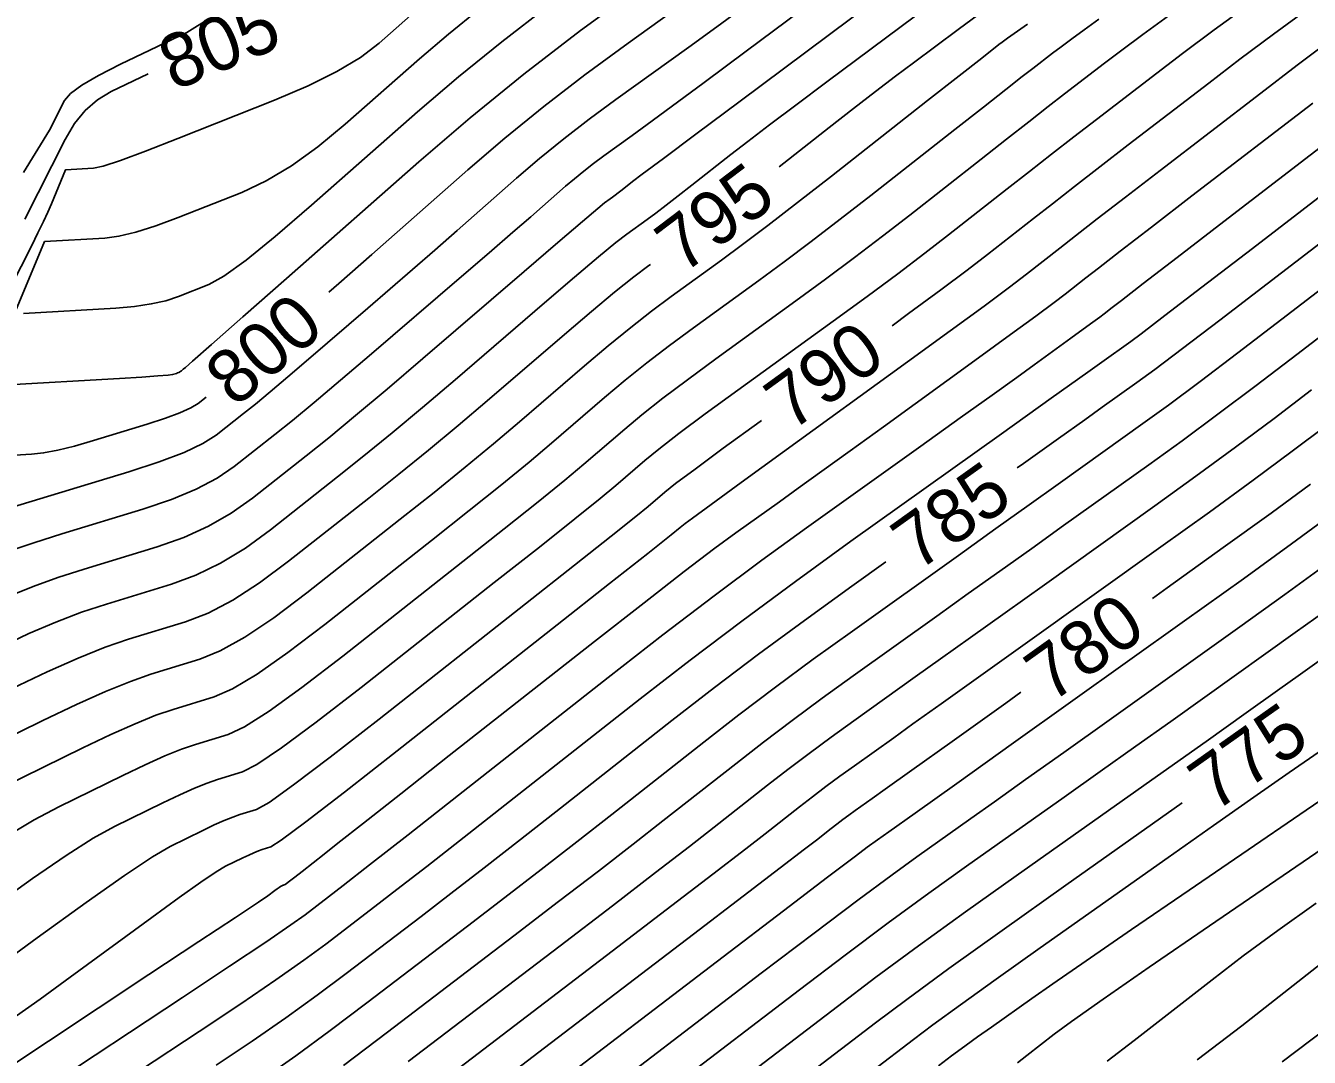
# Model space of a CAD drawing. Extents: x 2079879 to 2092887, y 778083 to 784051.
# Drawn here: x 2084421.5 to 2084488.3, y 781138.5 to 781192.1 of the extents above; entities that cross this region are included whole.
import ezdxf

# ---------------------------------------------------------------- set-up
doc = ezdxf.new("R2010")
doc.units = 0
doc.layers.add('DT_X_Contour_Major', color=7, linetype='Continuous')
doc.layers.add('DT_X_Contour_Minor', color=7, linetype='Continuous')

msp = doc.modelspace()

# ---------------------------------------------------------------- linework, layer by layer
at = {"layer": 'DT_X_Contour_Major'}
for points in [[(2084488.336, 781205.22), (2084486.77, 781203.987), (2084484.891, 781202.582), (2084482.7, 781201.002), (2084476.437, 781196.56), (2084474.274, 781195.021), (2084472.479, 781193.736), (2084471.053, 781192.705), (2084469.996, 781191.929), (2084467.67, 781190.195), (2084466.742, 781189.497), (2084465.702, 781188.703), (2084464.551, 781187.811), (2084463.289, 781186.824), (2084460.684, 781184.777)], [(2084458.94, 781195.62), (2084452.822, 781191.22), (2084450.58, 781189.57), (2084448.443, 781187.92), (2084446.412, 781186.27), (2084444.485, 781184.62), (2084439.488, 781180.219), (2084437.774, 781178.711), (2084437.263, 781178.263)], [(2084488.275, 781193.051), (2084486.409, 781191.681), (2084484.662, 781190.377), (2084483.033, 781189.137), (2084478.85, 781185.92), (2084477.365, 781184.776), (2084476.048, 781183.757), (2084474.899, 781182.864), (2084473.917, 781182.096), (2084471.525, 781180.216), (2084470.471, 781179.404), (2084469.104, 781178.38), (2084467.423, 781177.142), (2084466.562, 781176.515)], [(2084427.862, 781189.622), (2084425.927, 781188.698), (2084425.215, 781188.274), (2084424.578, 781187.717), (2084424.016, 781187.028), (2084423.53, 781186.206), (2084421.435, 781182.062)], [(2084493.307, 781184.248), (2084486.075, 781178.693), (2084483.617, 781176.811), (2084481.668, 781175.327), (2084480.228, 781174.244), (2084479.296, 781173.561), (2084477.489, 781172.271), (2084476.583, 781171.624), (2084475.221, 781170.652), (2084473.403, 781169.353), (2084473.068, 781169.114)], [(2084453.987, 781179.708), (2084453.912, 781179.654), (2084453.119, 781179.054), (2084452.122, 781178.255), (2084450.92, 781177.258), (2084449.515, 781176.062), (2084445.494, 781172.607), (2084443.979, 781171.319), (2084442.448, 781170.047), (2084440.903, 781168.79), (2084439.343, 781167.548), (2084435.161, 781164.257), (2084433.65, 781163.135), (2084432.253, 781162.236), (2084430.971, 781161.561), (2084429.802, 781161.11), (2084426.838, 781160.206), (2084425.625, 781159.791), (2084424.21, 781159.226), (2084422.591, 781158.51), (2084420.77, 781157.642)], [(2084430.879, 781172.805), (2084430.45, 781172.467), (2084430.076, 781172.236), (2084429.51, 781171.979), (2084428.75, 781171.698), (2084427.799, 781171.39), (2084425.003, 781170.537), (2084424.016, 781170.253), (2084423.152, 781170.041), (2084422.409, 781169.901), (2084421.789, 781169.832), (2084419.182, 781169.678)], [(2084459.761, 781171.584), (2084459.696, 781171.537), (2084457.773, 781170.139), (2084456.307, 781169.06), (2084455.296, 781168.3), (2084454.74, 781167.859), (2084453.867, 781167.109), (2084453.223, 781166.582), (2084451.947, 781165.562), (2084450.037, 781164.051), (2084447.495, 781162.047), (2084439.872, 781156.047), (2084437.33, 781154.066), (2084435.42, 781152.622), (2084434.143, 781151.716), (2084433.499, 781151.347), (2084432.624, 781151.08), (2084432.257, 781150.953), (2084431.813, 781150.774), (2084431.292, 781150.541), (2084430.693, 781150.255), (2084428.993, 781149.421), (2084428.083, 781148.889), (2084426.627, 781147.918), (2084424.625, 781146.509), (2084422.078, 781144.66), (2084414.557, 781139.145)], [(2084488.322, 781168.278), (2084486.276, 781166.771), (2084483.79, 781164.968), (2084480.865, 781162.871), (2084480.104, 781162.328)], [(2084466.233, 781164.231), (2084464.458, 781162.962), (2084461.997, 781161.185), (2084459.618, 781159.428), (2084457.322, 781157.691), (2084455.109, 781155.974), (2084449.316, 781151.422), (2084447.233, 781149.79), (2084445.328, 781148.305), (2084443.601, 781146.97), (2084442.053, 781145.782), (2084438.163, 781142.813), (2084436.646, 781141.68), (2084435.012, 781140.508), (2084433.261, 781139.295), (2084431.394, 781138.043)], [(2084473.267, 781157.449), (2084472.477, 781156.885), (2084469.683, 781154.891), (2084467.592, 781153.399), (2084466.205, 781152.408), (2084465.521, 781151.92), (2084464.635, 781151.287), (2084464.308, 781151.051), (2084463.992, 781150.817), (2084463.687, 781150.586), (2084463.393, 781150.358), (2084462.623, 781149.754), (2084462.007, 781149.278), (2084460.737, 781148.304), (2084458.811, 781146.833), (2084456.231, 781144.863), (2084448.478, 781138.946), (2084445.822, 781136.92)], [(2084481.655, 781151.691), (2084475.604, 781147.409), (2084472.28, 781145.047), (2084469.52, 781143.066), (2084467.324, 781141.464), (2084465.692, 781140.243), (2084462.092, 781137.492)], [(2084491.322, 781145.244), (2084484.752, 781140.092), (2084482.427, 781138.323)]]:
    msp.add_lwpolyline(points, dxfattribs=at)
at = {"layer": 'DT_X_Contour_Minor'}
for points in [[(2084465.411, 781195.598), (2084458.971, 781190.8), (2084456.788, 781189.176), (2084455.072, 781187.903), (2084453.822, 781186.98), (2084453.038, 781186.409), (2084451.569, 781185.352), (2084451.031, 781184.956), (2084450.518, 781184.56), (2084450.03, 781184.164), (2084449.567, 781183.767), (2084448.367, 781182.711), (2084447.759, 781182.18), (2084446.835, 781181.38), (2084445.595, 781180.311), (2084444.039, 781178.972), (2084439.467, 781175.044), (2084437.868, 781173.677), (2084436.499, 781172.522), (2084435.36, 781171.579), (2084434.451, 781170.849), (2084432.334, 781169.183), (2084431.442, 781168.576), (2084430.353, 781168.005), (2084429.067, 781167.469), (2084427.584, 781166.968), (2084423.367, 781165.682), (2084421.912, 781165.225), (2084420.712, 781164.819)], [(2084453.448, 781194.154), (2084450.355, 781191.877), (2084447.406, 781189.6), (2084444.603, 781187.323), (2084441.944, 781185.046), (2084435.049, 781178.974), (2084432.781, 781176.977), (2084431.149, 781175.54), (2084430.153, 781174.664), (2084429.793, 781174.348), (2084429.682, 781174.252), (2084429.643, 781174.218), (2084429.609, 781174.19), (2084429.581, 781174.167), (2084429.559, 781174.149), (2084429.508, 781174.109), (2084429.482, 781174.093), (2084429.442, 781174.075), (2084429.389, 781174.055), (2084429.323, 781174.034), (2084429.128, 781173.974), (2084428.9, 781173.945), (2084428.365, 781173.902), (2084427.522, 781173.846), (2084426.37, 781173.775), (2084420.276, 781173.415)], [(2084485.312, 781193.35), (2084483.326, 781191.901), (2084481.664, 781190.67), (2084480.327, 781189.657), (2084477.193, 781187.247), (2084476.022, 781186.344), (2084474.858, 781185.442), (2084473.702, 781184.54), (2084472.553, 781183.64), (2084469.501, 781181.242), (2084468.267, 781180.286), (2084466.855, 781179.219), (2084465.264, 781178.041), (2084463.495, 781176.75), (2084458.539, 781173.16), (2084456.842, 781171.922), (2084455.47, 781170.899), (2084454.421, 781170.092), (2084453.695, 781169.5), (2084452.193, 781168.209), (2084451.375, 781167.529), (2084450.047, 781166.459), (2084448.211, 781164.998), (2084445.865, 781163.147), (2084438.93, 781157.689), (2084436.594, 781155.88), (2084434.787, 781154.545), (2084433.509, 781153.685), (2084432.759, 781153.3), (2084431.467, 781152.905), (2084430.925, 781152.718), (2084430.269, 781152.452), (2084429.498, 781152.108), (2084428.614, 781151.686), (2084426.102, 781150.454), (2084425.001, 781149.847), (2084423.58, 781148.948), (2084421.84, 781147.758), (2084419.781, 781146.277)], [(2084442.097, 781193.172), (2084439.872, 781191.213), (2084438.906, 781190.476), (2084437.677, 781189.736), (2084436.186, 781188.992), (2084434.432, 781188.245), (2084429.403, 781186.248), (2084427.715, 781185.59), (2084426.42, 781185.115), (2084425.518, 781184.823), (2084425.011, 781184.713), (2084423.56, 781184.627), (2084422.817, 781182.85), (2084422.633, 781182.43), (2084422.402, 781181.931), (2084422.122, 781181.352), (2084421.794, 781180.694), (2084420.149, 781177.441)], [(2084465.559, 781193.346), (2084458.648, 781188.198), (2084456.355, 781186.489), (2084454.659, 781185.222), (2084453.559, 781184.397), (2084453.056, 781184.015), (2084452.51, 781183.586), (2084452.317, 781183.435), (2084452.149, 781183.305), (2084452.005, 781183.196), (2084451.885, 781183.108), (2084451.599, 781182.901), (2084451.257, 781182.62), (2084450.448, 781181.933), (2084449.17, 781180.841), (2084447.424, 781179.343), (2084442.145, 781174.806), (2084440.281, 781173.214), (2084438.649, 781171.841), (2084437.249, 781170.685), (2084436.081, 781169.748), (2084433.277, 781167.541), (2084432.178, 781166.762), (2084430.986, 781166.082), (2084429.702, 781165.5), (2084428.323, 781165.016), (2084424.524, 781163.856), (2084423.15, 781163.414), (2084421.878, 781162.955), (2084420.707, 781162.48)], [(2084467.777, 781192.637), (2084463.159, 781189.197), (2084461.548, 781187.993), (2084460.18, 781186.962), (2084459.055, 781186.104), (2084458.172, 781185.419), (2084456.141, 781183.824), (2084455.425, 781183.264), (2084454.8, 781182.781), (2084454.265, 781182.376), (2084453.82, 781182.048), (2084452.755, 781181.277), (2084452.188, 781180.837), (2084451.285, 781180.094), (2084450.045, 781179.049), (2084448.469, 781177.702), (2084443.819, 781173.707), (2084442.13, 781172.267), (2084440.549, 781170.944), (2084439.076, 781169.738), (2084437.712, 781168.648), (2084434.219, 781165.899), (2084432.914, 781164.948), (2084431.62, 781164.159), (2084430.336, 781163.53), (2084429.063, 781163.063), (2084425.681, 781162.031), (2084424.388, 781161.603), (2084423.044, 781161.09), (2084421.649, 781160.495), (2084420.204, 781159.815)], [(2084480.935, 781192.633), (2084479.615, 781191.669), (2084478.51, 781190.851), (2084477.62, 781190.177), (2084475.536, 781188.574), (2084474.679, 781187.912), (2084473.668, 781187.126), (2084472.505, 781186.217), (2084471.189, 781185.184), (2084467.477, 781182.267), (2084466.063, 781181.168), (2084464.606, 781180.059), (2084463.104, 781178.94), (2084461.56, 781177.81), (2084457.382, 781174.784), (2084455.912, 781173.705), (2084454.633, 781172.738), (2084453.545, 781171.883), (2084452.65, 781171.14), (2084450.518, 781169.308), (2084449.526, 781168.477), (2084448.147, 781167.356), (2084446.384, 781165.946), (2084444.234, 781164.247), (2084437.988, 781159.331), (2084435.858, 781157.693), (2084434.153, 781156.468), (2084432.874, 781155.654), (2084432.02, 781155.252), (2084430.31, 781154.73), (2084429.593, 781154.483), (2084428.724, 781154.131), (2084427.705, 781153.676), (2084426.534, 781153.117), (2084423.211, 781151.487), (2084421.919, 781150.804), (2084420.534, 781149.978)], [(2084458.941, 781193.158), (2084457.439, 781192.062), (2084455.989, 781191.014), (2084452.195, 781188.286), (2084450.805, 781187.263), (2084449.48, 781186.24), (2084448.221, 781185.217), (2084447.026, 781184.194), (2084443.928, 781181.465), (2084442.766, 781180.446), (2084441.606, 781179.433), (2084440.448, 781178.428), (2084439.29, 781177.431), (2084436.205, 781174.78), (2084435.126, 781173.858), (2084434.202, 781173.078), (2084433.434, 781172.442), (2084432.82, 781171.949), (2084431.392, 781170.825), (2084430.706, 781170.39), (2084429.72, 781169.927), (2084428.433, 781169.438), (2084426.845, 781168.921), (2084422.21, 781167.507), (2084420.675, 781167.036)], [(2084445.056, 781192.969), (2084443.474, 781191.685), (2084441.979, 781190.405), (2084438.109, 781186.997), (2084436.684, 781185.817), (2084435.311, 781184.833), (2084433.991, 781184.045), (2084432.724, 781183.454), (2084429.415, 781182.14), (2084428.245, 781181.704), (2084427.218, 781181.381), (2084426.334, 781181.171), (2084425.593, 781181.075), (2084422.466, 781180.89), (2084420.863, 781177.059)], [(2084431.066, 781192.511), (2084429.868, 781191.768), (2084426.421, 781190.122), (2084425.269, 781189.54), (2084424.398, 781189.031), (2084423.809, 781188.593), (2084423.501, 781188.226), (2084422.721, 781186.684), (2084421.364, 781184.488)], [(2084448.626, 781193.128), (2084446.247, 781191.292), (2084443.993, 781189.462), (2084441.862, 781187.638), (2084436.346, 781182.78), (2084434.462, 781181.157), (2084432.945, 781179.93), (2084431.797, 781179.098), (2084431.017, 781178.664), (2084429.426, 781178.032), (2084428.776, 781177.817), (2084428.017, 781177.646), (2084427.15, 781177.519), (2084426.175, 781177.436), (2084421.371, 781177.152)], [(2084473.601, 781192.204), (2084472.568, 781191.47), (2084472.215, 781191.22), (2084472.18, 781191.194), (2084471.935, 781191.001), (2084471.224, 781190.443), (2084470.047, 781189.519), (2084468.405, 781188.228), (2084463.405, 781184.3), (2084461.642, 781182.922), (2084460.102, 781181.734), (2084458.784, 781180.736), (2084457.69, 781179.929), (2084455.069, 781178.031), (2084454.05, 781177.271), (2084452.959, 781176.416), (2084451.795, 781175.466), (2084450.56, 781174.421), (2084447.169, 781171.508), (2084445.828, 781170.372), (2084444.348, 781169.15), (2084442.73, 781167.842), (2084440.973, 781166.448), (2084436.103, 781162.615), (2084434.386, 781161.321), (2084432.887, 781160.313), (2084431.605, 781159.592), (2084430.541, 781159.158), (2084427.995, 781158.381), (2084426.928, 781158.012), (2084425.636, 781157.489), (2084424.118, 781156.811), (2084422.376, 781155.979), (2084417.429, 781153.554)], [(2084477.321, 781192.465), (2084476.559, 781191.915), (2084475.904, 781191.437), (2084475.355, 781191.031), (2084474.914, 781190.697), (2084473.88, 781189.902), (2084473.336, 781189.48), (2084472.478, 781188.81), (2084471.308, 781187.893), (2084469.825, 781186.728), (2084465.453, 781183.293), (2084463.859, 781182.05), (2084462.357, 781180.899), (2084460.945, 781179.839), (2084459.625, 781178.87), (2084456.226, 781176.407), (2084454.981, 781175.488), (2084453.796, 781174.577), (2084452.67, 781173.675), (2084451.605, 781172.781), (2084448.843, 781170.408), (2084447.677, 781169.424), (2084446.248, 781168.253), (2084444.557, 781166.894), (2084442.604, 781165.347), (2084437.046, 781160.973), (2084435.122, 781159.507), (2084433.52, 781158.39), (2084432.24, 781157.623), (2084431.281, 781157.205), (2084429.153, 781156.556), (2084428.26, 781156.247), (2084427.18, 781155.81), (2084425.912, 781155.244), (2084424.455, 781154.548), (2084420.32, 781152.52)], [(2084489.434, 781191.421), (2084487.645, 781190.073), (2084485.74, 781188.618), (2084480.506, 781184.592), (2084478.708, 781183.208), (2084477.238, 781182.073), (2084476.096, 781181.188), (2084475.282, 781180.552), (2084473.548, 781179.19), (2084472.675, 781178.522), (2084471.353, 781177.54), (2084469.583, 781176.243), (2084467.365, 781174.631), (2084460.852, 781169.914), (2084458.704, 781168.356), (2084457.144, 781167.221), (2084456.171, 781166.509), (2084455.786, 781166.219), (2084455.542, 781166.01), (2084455.072, 781165.634), (2084453.847, 781164.665), (2084451.864, 781163.103), (2084449.126, 781160.946), (2084440.814, 781154.405), (2084438.066, 781152.252), (2084436.054, 781150.699), (2084434.778, 781149.747), (2084434.238, 781149.394), (2084433.781, 781149.255), (2084433.589, 781149.189), (2084433.357, 781149.095), (2084433.085, 781148.973), (2084432.772, 781148.824), (2084431.884, 781148.388), (2084431.394, 781148.1), (2084430.589, 781147.56), (2084429.47, 781146.77), (2084428.037, 781145.729), (2084423.796, 781142.619), (2084422.23, 781141.483), (2084420.713, 781140.409)], [(2084488.446, 781188.098), (2084482.163, 781183.265), (2084480.051, 781181.64), (2084478.428, 781180.389), (2084477.292, 781179.511), (2084476.646, 781179.008), (2084475.572, 781178.165), (2084474.988, 781177.72), (2084474.041, 781177.018), (2084472.73, 781176.059), (2084471.056, 781174.844), (2084466.107, 781171.259), (2084464.377, 781170.007), (2084462.899, 781168.94), (2084461.674, 781168.057), (2084460.7, 781167.359), (2084458.439, 781165.744), (2084457.343, 781164.936), (2084455.751, 781163.723), (2084453.663, 781162.104), (2084451.078, 781160.081), (2084443.524, 781154.146), (2084440.992, 781152.156), (2084439.061, 781150.639), (2084437.731, 781149.594), (2084437.003, 781149.021), (2084435.862, 781148.124), (2084435.486, 781147.829), (2084435.213, 781147.617), (2084435.044, 781147.488), (2084434.978, 781147.442), (2084434.938, 781147.43), (2084434.922, 781147.424), (2084434.902, 781147.416), (2084434.878, 781147.405), (2084434.852, 781147.393), (2084434.775, 781147.355), (2084434.733, 781147.33), (2084434.664, 781147.284), (2084434.568, 781147.216), (2084434.445, 781147.127), (2084434.08, 781146.859), (2084433.591, 781146.528), (2084432.397, 781145.733), (2084430.498, 781144.475), (2084427.894, 781142.754), (2084420.01, 781137.546)], [(2084491.153, 781187.578), (2084483.82, 781181.938), (2084481.394, 781180.072), (2084479.617, 781178.704), (2084478.489, 781177.835), (2084478.01, 781177.464), (2084477.596, 781177.139), (2084477.371, 781176.968), (2084477.006, 781176.697), (2084476.501, 781176.328), (2084475.855, 781175.859), (2084473.948, 781174.478), (2084473.044, 781173.825), (2084471.76, 781172.904), (2084470.098, 781171.714), (2084468.057, 781170.254), (2084462.108, 781166.005), (2084459.791, 781164.323), (2084457.299, 781162.465), (2084454.634, 781160.431), (2084451.795, 781158.22), (2084443.993, 781152.09), (2084441.376, 781150.035), (2084439.377, 781148.468), (2084437.995, 781147.389), (2084437.231, 781146.798), (2084436.019, 781145.872), (2084435.279, 781145.343), (2084433.968, 781144.448), (2084432.087, 781143.188), (2084429.636, 781141.564), (2084422.339, 781136.744)], [(2084493.242, 781186.631), (2084485.304, 781180.534), (2084482.676, 781178.517), (2084480.747, 781177.039), (2084479.515, 781176.099), (2084478.982, 781175.699), (2084478.491, 781175.348), (2084477.963, 781174.971), (2084476.747, 781174.102), (2084474.843, 781172.742), (2084472.251, 781170.891), (2084464.422, 781165.297), (2084461.535, 781163.212), (2084458.744, 781161.15), (2084456.05, 781159.111), (2084453.452, 781157.097), (2084446.654, 781151.756), (2084444.304, 781149.912), (2084442.352, 781148.387), (2084440.798, 781147.179), (2084439.642, 781146.29), (2084437.091, 781144.343), (2084435.962, 781143.512), (2084434.49, 781142.478), (2084432.674, 781141.242), (2084430.515, 781139.803), (2084424.299, 781135.697)], [(2084493.371, 781181.864), (2084486.846, 781176.853), (2084484.558, 781175.104), (2084482.59, 781173.616), (2084480.94, 781172.389), (2084479.61, 781171.423), (2084476.486, 781169.194), (2084475.203, 781168.278), (2084473.696, 781167.201), (2084471.964, 781165.964), (2084470.008, 781164.567), (2084464.493, 781160.627), (2084462.459, 781159.158), (2084460.493, 781157.706), (2084458.595, 781156.27), (2084456.766, 781154.851), (2084451.977, 781151.089), (2084450.161, 781149.667), (2084448.303, 781148.224), (2084446.405, 781146.76), (2084444.464, 781145.274), (2084439.235, 781141.284), (2084437.33, 781139.849), (2084435.534, 781138.537), (2084433.848, 781137.348)], [(2084493.435, 781179.481), (2084487.617, 781175.012), (2084485.499, 781173.398), (2084483.511, 781171.905), (2084481.653, 781170.534), (2084479.923, 781169.285), (2084475.484, 781166.116), (2084473.823, 781164.931), (2084472.17, 781163.75), (2084470.524, 781162.575), (2084468.886, 781161.405), (2084464.528, 781158.292), (2084462.921, 781157.131), (2084461.368, 781155.983), (2084459.868, 781154.849), (2084458.422, 781153.728), (2084454.639, 781150.755), (2084453.089, 781149.544), (2084451.279, 781148.143), (2084449.208, 781146.55), (2084446.875, 781144.766), (2084440.308, 781139.755), (2084438.013, 781138.018)], [(2084488.388, 781173.172), (2084486.44, 781171.691), (2084484.433, 781170.193), (2084482.365, 781168.679), (2084480.237, 781167.147), (2084474.482, 781163.039), (2084472.443, 781161.584), (2084470.644, 781160.3), (2084469.084, 781159.186), (2084467.765, 781158.243), (2084464.564, 781155.957), (2084463.383, 781155.104), (2084462.243, 781154.261), (2084461.141, 781153.428), (2084460.079, 781152.604), (2084457.3, 781150.421), (2084456.018, 781149.422), (2084454.255, 781148.062), (2084452.011, 781146.341), (2084449.286, 781144.259), (2084441.38, 781138.225)], [(2084489.158, 781171.332), (2084487.381, 781169.985), (2084485.355, 781168.482), (2084483.078, 781166.823), (2084480.551, 781165.009), (2084473.479, 781159.962), (2084471.063, 781158.237), (2084469.118, 781156.849), (2084467.645, 781155.797), (2084466.643, 781155.082), (2084464.599, 781153.622), (2084463.846, 781153.077), (2084463.117, 781152.539), (2084462.414, 781152.007), (2084461.736, 781151.481), (2084459.962, 781150.087), (2084458.946, 781149.299), (2084457.23, 781147.98), (2084454.814, 781146.131), (2084451.697, 781143.751), (2084442.452, 781136.696)], [(2084489.301, 781166.599), (2084487.348, 781165.167), (2084484.84, 781163.354), (2084481.778, 781161.161), (2084472.874, 781154.807), (2084469.928, 781152.704), (2084467.766, 781151.162), (2084466.39, 781150.18), (2084465.798, 781149.759), (2084465.267, 781149.383), (2084464.649, 781148.921), (2084463.195, 781147.817), (2084460.904, 781146.071), (2084457.777, 781143.683), (2084448.322, 781136.461)], [(2084488.91, 781163.913), (2084486.995, 781162.528), (2084484.656, 781160.853), (2084477.855, 781156), (2084475.493, 781154.314), (2084473.505, 781152.898), (2084471.891, 781151.75), (2084470.653, 781150.872), (2084467.851, 781148.889), (2084466.557, 781147.952), (2084464.776, 781146.629), (2084462.509, 781144.919), (2084459.756, 781142.823), (2084451.765, 781136.718)], [(2084489.15, 781161.703), (2084487.534, 781160.546), (2084482.836, 781157.193), (2084481.057, 781155.924), (2084479.243, 781154.634), (2084477.393, 781153.321), (2084475.508, 781151.986), (2084470.435, 781148.396), (2084468.465, 781146.984), (2084466.358, 781145.441), (2084464.114, 781143.768), (2084461.735, 781141.963), (2084455.207, 781136.976)], [(2084490.412, 781160.238), (2084487.817, 781158.386), (2084486.622, 781157.534), (2084484.981, 781156.37), (2084482.895, 781154.891), (2084480.363, 781153.099), (2084473.019, 781147.902), (2084470.372, 781146.016), (2084467.939, 781144.254), (2084465.719, 781142.616), (2084463.713, 781141.103), (2084458.649, 781137.234)], [(2084488.783, 781154.343), (2084487.214, 781153.263), (2084485.381, 781151.988), (2084483.282, 781150.516), (2084480.919, 781148.848), (2084474.265, 781144.139), (2084471.981, 781142.517), (2084470.121, 781141.184), (2084468.684, 781140.139), (2084467.671, 781139.383), (2084465.534, 781137.75)], [(2084490.852, 781153.177), (2084482.02, 781147.143), (2084479.024, 781145.094), (2084476.659, 781143.471), (2084474.926, 781142.275), (2084473.824, 781141.505), (2084471.727, 781140.021), (2084471.008, 781139.51), (2084470.422, 781139.09), (2084469.969, 781138.761), (2084469.65, 781138.523), (2084468.977, 781138.008)], [(2084492.443, 781151.684), (2084483.081, 781145.289), (2084479.943, 781143.138), (2084477.549, 781141.482), (2084475.9, 781140.322), (2084474.996, 781139.657), (2084473.577, 781138.545), (2084473.083, 781138.169)], [(2084488.622, 781146.476), (2084486.628, 781145.055), (2084484.824, 781143.727), (2084483.211, 781142.491), (2084479.164, 781139.318), (2084477.755, 781138.246)], [(2084489.913, 781140.531), (2084486.86, 781138.212)]]:
    msp.add_lwpolyline(points, dxfattribs=at)

# ---------------------------------------------------------------- texts
at = {"layer": 'DT_X_Contour_Major'}
for s, rotation, p in [('805', 22.4614, (2084429.191, 781188.714)), ('795', 37.12242, (2084455.675, 781179.158)), ('800', 40.53275, (2084432.391, 781172.206)), ('790', 35.94022, (2084461.307, 781170.974)), ('785', 35.54232, (2084467.891, 781163.694)), ('780', 35.5154, (2084474.825, 781156.841)), ('775', 35.28598, (2084483.327, 781151.159))]:
    msp.add_text(s, height=2.8, rotation=rotation, dxfattribs=at).set_placement(p)

doc.saveas('drawing.dxf')
